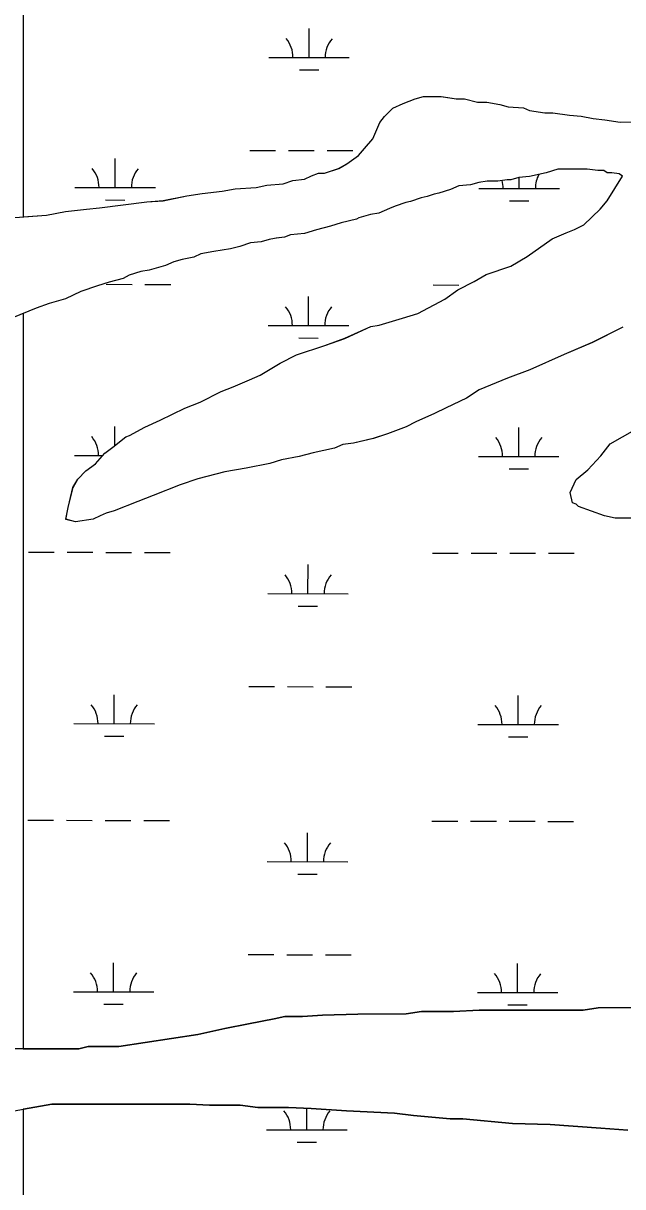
# Model space of a CAD drawing. Extents: x 3187622 to 3225504, y 800805 to 826213.
# Drawn here: x 3215002 to 3215747, y 814451 to 815895 of the extents above; entities that cross this region are included whole.
import ezdxf

# ---------------------------------------------------------------- set-up
doc = ezdxf.new("R2010")
doc.units = 0
doc.layers.add('V-SITE-VEGE', color=7, linetype='Continuous')
doc.layers.add('V-WETL-SWMP', color=7, linetype='Continuous')

msp = doc.modelspace()

# ---------------------------------------------------------------- linework, layer by layer
at = {"layer": 'V-SITE-VEGE'}
for p, q in [((3215488.8, 815801.5), (3215499.1, 815804.5)), ((3215499.1, 815804.5), (3215521, 815804.5)), ((3215521, 815804.5), (3215540, 815801.6)), ((3215450.8, 815779.5), (3215461, 815789.8)), ((3215461, 815789.8), (3215474.2, 815795.6)), ((3215474.2, 815795.6), (3215488.8, 815801.5)), ((3215540, 815801.6), (3215550.3, 815801.6)), ((3215550.3, 815801.6), (3215566.4, 815797.3)), ((3215566.4, 815797.3), (3215578.1, 815797.3)), ((3215578.1, 815797.3), (3215594.2, 815794.4)), ((3215594.2, 815794.4), (3215604.5, 815791.5)), ((3215604.5, 815791.5), (3215623.5, 815790.1)), ((3215623.5, 815790.1), (3215630.8, 815787.2)), ((3215445, 815772.2), (3215450.8, 815779.5)), ((3215630.8, 815787.2), (3215649.8, 815784.3)), ((3215649.8, 815784.3), (3215660.1, 815784.3)), ((3215660.1, 815784.3), (3215680.6, 815781.4)), ((3215680.6, 815781.4), (3215695.2, 815780)), ((3215695.2, 815780), (3215709.9, 815777.1)), ((3215709.9, 815777.1), (3215724.5, 815775.6)), ((3215724.5, 815775.6), (3215743.5, 815772.7)), ((3215436.2, 815751.7), (3215445, 815772.2)), ((3215743.5, 815772.7), (3215758.2, 815772.8)), ((3215426, 815739.9), (3215436.2, 815751.7)), ((3215418.7, 815731.1), (3215426, 815739.9)), ((3215393.8, 815715), (3215404.1, 815720.9)), ((3215404.1, 815720.9), (3215418.7, 815731.1)), ((3215351.4, 815701.7), (3215360.2, 815706.1)), ((3215360.2, 815706.1), (3215369, 815709.1)), ((3215369, 815709.1), (3215376.3, 815709.1)), ((3215376.3, 815709.1), (3215393.8, 815715)), ((3215249, 815686.9), (3215265.1, 815689.9)), ((3215265.1, 815689.9), (3215291.4, 815691.4)), ((3215291.4, 815691.4), (3215304.6, 815694.3)), ((3215304.6, 815694.3), (3215325.1, 815695.8)), ((3215325.1, 815695.8), (3215336.8, 815700.2)), ((3215336.8, 815700.2), (3215351.4, 815701.7)), ((3215096.8, 815666.1), (3215155.4, 815673.5)), ((3215155.4, 815673.5), (3215175.8, 815675)), ((3215175.8, 815675), (3215205.1, 815681)), ((3215205.1, 815681), (3215224.1, 815683.9)), ((3215224.1, 815683.9), (3215249, 815686.9)), ((3215031, 815657.2), (3215054.4, 815661.6)), ((3215054.4, 815661.6), (3215080.7, 815664.6)), ((3215080.7, 815664.6), (3215096.8, 815666.1)), ((3214991.5, 815654.2), (3215031, 815657.2))]:
    msp.add_line(p, q, dxfattribs=at)
for points in [[(3215747, 815518.1), (3215708.9, 815499), (3215673.8, 815484.3), (3215631.4, 815465.2), (3215603.6, 815454.9), (3215568.5, 815440.2), (3215552.5, 815429.9), (3215527.6, 815418.1), (3215513, 815410.8), (3215489.6, 815400.5), (3215477.9, 815394.6), (3215454.5, 815385.8), (3215436.9, 815379.9), (3215412.1, 815374), (3215398.9, 815372.5), (3215388.7, 815368.1), (3215362.3, 815362.2), (3215344.8, 815357.8), (3215322.8, 815353.3), (3215308.2, 815348.9), (3215278.9, 815343), (3215252.6, 815338.6), (3215219, 815329.7), (3215197, 815322.4), (3215163.4, 815309.1), (3215144.4, 815301.8), (3215115.1, 815290), (3215104.9, 815287.1), (3215097.6, 815284.1), (3215088.8, 815279.7), (3215066.8, 815276.7), (3215055.1, 815279.6), (3215058, 815294.3), (3215063.8, 815319.2), (3215069.7, 815329.4), (3215079.9, 815339.7), (3215091.6, 815348.5), (3215103.3, 815361.7), (3215113.5, 815369), (3215129.6, 815382.2), (3215134, 815383.7), (3215153, 815394), (3215172, 815402.8), (3215202.7, 815417.5), (3215221.7, 815424.9), (3215248, 815438.1), (3215262.6, 815444), (3215283.1, 815452.8), (3215296.3, 815458.7), (3215321.1, 815473.4), (3215341.6, 815483.6), (3215376.7, 815495.4), (3215401.6, 815504.2), (3215433.7, 815518.9), (3215444, 815520.4), (3215473.2, 815529.3), (3215492.3, 815535.2), (3215525.9, 815552.8), (3215542, 815564.5), (3215562.4, 815574.8), (3215577.1, 815583.6), (3215607.8, 815593.9), (3215628.2, 815605.7), (3215658.9, 815627.7), (3215676.5, 815635), (3215686.7, 815639.4), (3215698.4, 815645.3), (3215718.9, 815664.4), (3215727.6, 815674.7), (3215746.6, 815705.4), (3215742.2, 815708.3), (3215733.4, 815709.8), (3215727.6, 815709.8), (3215723.2, 815712.7), (3215715.8, 815712.7), (3215702.7, 815714.1), (3215666.1, 815714.1), (3215651.5, 815709.6), (3215631, 815705.2), (3215617.8, 815703.7), (3215607.6, 815700.8), (3215603.2, 815700.8), (3215591.5, 815699.3), (3215578.3, 815699.2), (3215568, 815697.8), (3215557.8, 815694.8)], [(3215557.8, 815694.8), (3215543.2, 815693.3), (3215532.9, 815688.9), (3215518.3, 815684.5), (3215512.5, 815683), (3215503.7, 815680.1), (3215496.4, 815678.6), (3215483.2, 815674.2), (3215477.4, 815672.7), (3215464.2, 815668.3), (3215456.9, 815665.3), (3215443.7, 815659.5), (3215433.5, 815658), (3215418.8, 815653.6), (3215415.9, 815652.1), (3215396.9, 815647.7), (3215383.7, 815643.3), (3215366.2, 815638.8), (3215351.6, 815634.4), (3215334, 815632.9), (3215326.7, 815630), (3215316.4, 815628.5), (3215307.7, 815627), (3215297.4, 815624.1), (3215284.3, 815622.6), (3215271.1, 815618.2), (3215259.4, 815615.2), (3215238.9, 815612.2), (3215222.8, 815609.3), (3215214, 815604.9), (3215199.4, 815601.9), (3215189.2, 815599), (3215178.9, 815594.6), (3215173.1, 815593.1), (3215158.5, 815588.7), (3215148.2, 815587.2), (3215133.6, 815582.8), (3215126.3, 815578.4), (3215108.7, 815573.9), (3215094.1, 815569.5), (3215073.6, 815562.2), (3215054.6, 815553.3), (3215034.1, 815547.4), (3215018, 815541.6), (3214988.8, 815529.8)], [(3215788.4, 815281.1), (3215737.2, 815281), (3215724, 815283.9), (3215691.8, 815295.5), (3215688.8, 815298.4), (3215684.4, 815299.9), (3215681.5, 815313.1), (3215688.8, 815329.2), (3215703.4, 815340.9), (3215719.5, 815358.5), (3215731.1, 815373.2), (3215761.8, 815390.8)], [(3215807.1, 814673.7), (3215716.4, 814673.5), (3215697.4, 814670.6), (3215568.6, 814670.3), (3215536.4, 814668.8), (3215496.9, 814668.7), (3215477.8, 814665.8), (3215417.8, 814665.6), (3215373.9, 814664.1), (3215349, 814662.6), (3215327.1, 814662.5), (3215313.9, 814659.6), (3215281.7, 814653.7), (3215252.5, 814647.8), (3215218.8, 814640.4), (3215120.8, 814625.5), (3215082.7, 814625.5), (3215071, 814622.5), (3214967.1, 814622.3)], [(3214979, 814543.3), (3215002.4, 814547.7), (3215037.5, 814553.7), (3215208.8, 814554), (3215233.6, 814552.6), (3215271.7, 814552.7), (3215293.6, 814549.8), (3215331.7, 814549.8), (3215359.5, 814548.4), (3215403.4, 814545.6), (3215463.4, 814542.8), (3215486.9, 814539.9), (3215532.2, 814535.6), (3215548.3, 814535.6), (3215609.8, 814529.9), (3215656.7, 814528.5), (3215719.6, 814524.2), (3215753.3, 814521.4)]]:
    msp.add_lwpolyline(points, dxfattribs=at)
at = {"layer": 'V-WETL-SWMP'}
for p, q in [((3215002, 817528.7), (3215002, 815655)), ((3215357.1, 815852.7), (3215357.2, 815888.7)), ((3215307.1, 815852.8), (3215407.1, 815852.6)), ((3215345.1, 815837.3), (3215369.1, 815837.3)), ((3215488.8, 815801.5), (3215499.1, 815804.5)), ((3215499.1, 815804.5), (3215521, 815804.5)), ((3215521, 815804.5), (3215540.1, 815801.6)), ((3215450.8, 815779.5), (3215461, 815789.8)), ((3215461, 815789.8), (3215474.2, 815795.6)), ((3215474.2, 815795.6), (3215488.8, 815801.5)), ((3215540.1, 815801.6), (3215550.3, 815801.6)), ((3215550.3, 815801.6), (3215566.4, 815797.3)), ((3215566.4, 815797.3), (3215578.1, 815797.3)), ((3215578.1, 815797.3), (3215594.2, 815794.4)), ((3215594.2, 815794.4), (3215604.5, 815791.5)), ((3215604.5, 815791.5), (3215623.5, 815790.1)), ((3215623.5, 815790.1), (3215630.8, 815787.2)), ((3215445, 815772.2), (3215450.8, 815779.5)), ((3215630.8, 815787.2), (3215649.9, 815784.3)), ((3215649.9, 815784.3), (3215660.1, 815784.3)), ((3215660.1, 815784.3), (3215680.6, 815781.4)), ((3215680.6, 815781.4), (3215695.2, 815780)), ((3215695.2, 815780), (3215709.9, 815777.1)), ((3215709.9, 815777.1), (3215724.5, 815775.6)), ((3215724.5, 815775.6), (3215743.5, 815772.7)), ((3215436.2, 815751.7), (3215445, 815772.2)), ((3215743.5, 815772.7), (3215758.2, 815772.8)), ((3215426, 815739.9), (3215436.2, 815751.7)), ((3215283.4, 815737.4), (3215315.4, 815737.4)), ((3215331.4, 815737.4), (3215363.4, 815737.3)), ((3215379.4, 815737.3), (3215411.4, 815737.2)), ((3215418.7, 815731.1), (3215426, 815739.9)), ((3215116.3, 815691.4), (3215116.4, 815727.4)), ((3215393.9, 815715), (3215404.1, 815720.9)), ((3215404.1, 815720.9), (3215418.7, 815731.1)), ((3215351.4, 815701.7), (3215360.2, 815706.1)), ((3215360.2, 815706.1), (3215369, 815709.1)), ((3215369, 815709.1), (3215376.3, 815709.1)), ((3215376.3, 815709.1), (3215393.9, 815715)), ((3215617.8, 815703.7), (3215607.6, 815700.8)), ((3215631, 815705.2), (3215617.8, 815703.7)), ((3215618.2, 815690.3), (3215618.2, 815703.8)), ((3215651.5, 815709.6), (3215631, 815705.2)), ((3215666.1, 815714.1), (3215651.5, 815709.6)), ((3215702.7, 815714.1), (3215666.1, 815714.1)), ((3215715.9, 815712.7), (3215702.7, 815714.1)), ((3215723.2, 815712.7), (3215715.9, 815712.7)), ((3215727.6, 815709.8), (3215723.2, 815712.7)), ((3215733.4, 815709.8), (3215727.6, 815709.8)), ((3215727.6, 815674.7), (3215746.6, 815705.4)), ((3215742.2, 815708.3), (3215733.4, 815709.8)), ((3215746.6, 815705.4), (3215742.2, 815708.3)), ((3215066.3, 815691.5), (3215166.3, 815691.3)), ((3215249, 815686.9), (3215265.1, 815689.9)), ((3215265.1, 815689.9), (3215291.5, 815691.4)), ((3215291.5, 815691.4), (3215304.6, 815694.3)), ((3215304.6, 815694.3), (3215325.1, 815695.8)), ((3215325.1, 815695.8), (3215336.8, 815700.2)), ((3215336.8, 815700.2), (3215351.4, 815701.7)), ((3215533, 815688.9), (3215518.3, 815684.5)), ((3215543.2, 815693.3), (3215533, 815688.9)), ((3215557.8, 815694.8), (3215543.2, 815693.3)), ((3215568.1, 815697.8), (3215557.8, 815694.8)), ((3215578.3, 815699.3), (3215568.1, 815697.8)), ((3215568.2, 815690.4), (3215668.2, 815690.2)), ((3215591.5, 815699.3), (3215578.3, 815699.3)), ((3215603.2, 815700.8), (3215591.5, 815699.3)), ((3215607.6, 815700.8), (3215603.2, 815700.8)), ((3215096.8, 815666.1), (3215155.4, 815673.6)), ((3215104.3, 815676), (3215128.3, 815675.9)), ((3215155.4, 815673.6), (3215175.9, 815675.1)), ((3215175.9, 815675.1), (3215205.1, 815681)), ((3215205.1, 815681), (3215224.1, 815683.9)), ((3215224.1, 815683.9), (3215249, 815686.9)), ((3215483.2, 815674.2), (3215477.4, 815672.7)), ((3215496.4, 815678.6), (3215483.2, 815674.2)), ((3215503.7, 815680.1), (3215496.4, 815678.6)), ((3215512.5, 815683), (3215503.7, 815680.1)), ((3215518.3, 815684.5), (3215512.5, 815683)), ((3215606.2, 815674.9), (3215630.2, 815674.9)), ((3215718.9, 815664.4), (3215727.6, 815674.7)), ((3215031, 815657.2), (3215054.4, 815661.6)), ((3215054.4, 815661.6), (3215080.7, 815664.6)), ((3215080.7, 815664.6), (3215096.8, 815666.1)), ((3215443.7, 815659.5), (3215433.5, 815658)), ((3215456.9, 815665.4), (3215443.7, 815659.5)), ((3215464.2, 815668.3), (3215456.9, 815665.4)), ((3215477.4, 815672.7), (3215464.2, 815668.3)), ((3215698.4, 815645.3), (3215718.9, 815664.4)), ((3215002, 815655), (3215031, 815657.2)), ((3215396.9, 815647.7), (3215383.8, 815643.3)), ((3215415.9, 815652.1), (3215396.9, 815647.7)), ((3215418.9, 815653.6), (3215415.9, 815652.1)), ((3215433.5, 815658), (3215418.9, 815653.6)), ((3215686.7, 815639.5), (3215698.4, 815645.3)), ((3215334, 815632.9), (3215326.7, 815630)), ((3215351.6, 815634.4), (3215334, 815632.9)), ((3215366.2, 815638.8), (3215351.6, 815634.4)), ((3215383.8, 815643.3), (3215366.2, 815638.8)), ((3215658.9, 815627.7), (3215676.5, 815635)), ((3215676.5, 815635), (3215686.7, 815639.5)), ((3215271.1, 815618.2), (3215259.4, 815615.2)), ((3215284.3, 815622.6), (3215271.1, 815618.2)), ((3215297.4, 815624.1), (3215284.3, 815622.6)), ((3215307.7, 815627), (3215297.4, 815624.1)), ((3215316.5, 815628.5), (3215307.7, 815627)), ((3215326.7, 815630), (3215316.5, 815628.5)), ((3215628.2, 815605.7), (3215658.9, 815627.7)), ((3215199.4, 815601.9), (3215189.2, 815599)), ((3215214.1, 815604.9), (3215199.4, 815601.9)), ((3215222.8, 815609.3), (3215214.1, 815604.9)), ((3215238.9, 815612.2), (3215222.8, 815609.3)), ((3215259.4, 815615.2), (3215238.9, 815612.2)), ((3215607.8, 815593.9), (3215628.2, 815605.7)), ((3215148.2, 815587.2), (3215133.6, 815582.8)), ((3215158.5, 815588.7), (3215148.2, 815587.2)), ((3215173.1, 815593.1), (3215158.5, 815588.7)), ((3215178.9, 815594.6), (3215173.1, 815593.1)), ((3215189.2, 815599), (3215178.9, 815594.6)), ((3215577.1, 815583.6), (3215607.8, 815593.9)), ((3215108.7, 815573.9), (3215094.1, 815569.5)), ((3215126.3, 815578.4), (3215108.7, 815573.9)), ((3215133.6, 815582.8), (3215126.3, 815578.4)), ((3215542, 815564.5), (3215562.4, 815574.8)), ((3215562.4, 815574.8), (3215577.1, 815583.6)), ((3215073.6, 815562.2), (3215054.6, 815553.3)), ((3215094.1, 815569.5), (3215073.6, 815562.2)), ((3215105.2, 815571.3), (3215137.2, 815571.2)), ((3215153.2, 815571.2), (3215185.2, 815571.1)), ((3215511.1, 815570.5), (3215543.1, 815570.4)), ((3215525.9, 815552.8), (3215542, 815564.5)), ((3215034.1, 815547.4), (3215018.1, 815541.6)), ((3215054.6, 815553.3), (3215034.1, 815547.4)), ((3215356.4, 815520.1), (3215356.5, 815556.1)), ((3215492.3, 815535.2), (3215525.9, 815552.8)), ((3215018.1, 815541.6), (3215002, 815535.1)), ((3215002, 815535.1), (3215002, 814622.4)), ((3215444, 815520.4), (3215473.3, 815529.3)), ((3215473.3, 815529.3), (3215492.3, 815535.2)), ((3215306.4, 815520.2), (3215406.4, 815520)), ((3215401.6, 815504.3), (3215433.8, 815518.9)), ((3215433.8, 815518.9), (3215444, 815520.4)), ((3215747, 815518.1), (3215709, 815499)), ((3215344.4, 815504.7), (3215368.4, 815504.6)), ((3215376.7, 815495.4), (3215401.6, 815504.3)), ((3215341.6, 815483.6), (3215376.7, 815495.4)), ((3215709, 815499), (3215673.9, 815484.3)), ((3215296.3, 815458.7), (3215321.1, 815473.4)), ((3215321.1, 815473.4), (3215341.6, 815483.6)), ((3215673.9, 815484.3), (3215631.4, 815465.2)), ((3215283.1, 815452.8), (3215296.3, 815458.7)), ((3215631.4, 815465.2), (3215603.7, 815454.9)), ((3215248, 815438.1), (3215262.7, 815444)), ((3215262.7, 815444), (3215283.1, 815452.8)), ((3215603.7, 815454.9), (3215568.6, 815440.2)), ((3215221.7, 815424.9), (3215248, 815438.1)), ((3215552.5, 815429.9), (3215527.6, 815418.1)), ((3215568.6, 815440.2), (3215552.5, 815429.9)), ((3215172, 815402.8), (3215202.7, 815417.5)), ((3215202.7, 815417.5), (3215221.7, 815424.9)), ((3215527.6, 815418.1), (3215513, 815410.8)), ((3215153, 815394), (3215172, 815402.8)), ((3215489.6, 815400.5), (3215477.9, 815394.6)), ((3215513, 815410.8), (3215489.6, 815400.5)), ((3215115.6, 815370.8), (3215115.7, 815394.7)), ((3215134, 815383.7), (3215153, 815394)), ((3215454.5, 815385.8), (3215437, 815379.9)), ((3215477.9, 815394.6), (3215454.5, 815385.8)), ((3215617.5, 815357.7), (3215617.6, 815393.7)), ((3215731.1, 815373.2), (3215761.8, 815390.8)), ((3215113.5, 815369), (3215129.6, 815382.2)), ((3215129.6, 815382.2), (3215134, 815383.7)), ((3215398.9, 815372.5), (3215388.7, 815368.1)), ((3215412.1, 815374), (3215398.9, 815372.5)), ((3215437, 815379.9), (3215412.1, 815374)), ((3215719.5, 815358.5), (3215731.1, 815373.2)), ((3215065.6, 815358.8), (3215100.6, 815358.7)), ((3215091.6, 815348.5), (3215103.3, 815361.7)), ((3215103.3, 815361.7), (3215113.5, 815369)), ((3215344.8, 815357.8), (3215322.8, 815353.3)), ((3215362.3, 815362.2), (3215344.8, 815357.8)), ((3215388.7, 815368.1), (3215362.3, 815362.2)), ((3215567.5, 815357.8), (3215667.5, 815357.6)), ((3215703.4, 815340.9), (3215719.5, 815358.5)), ((3215079.9, 815339.7), (3215091.6, 815348.5)), ((3215279, 815343), (3215252.6, 815338.6)), ((3215308.2, 815348.9), (3215279, 815343)), ((3215322.8, 815353.3), (3215308.2, 815348.9)), ((3215605.5, 815342.3), (3215629.5, 815342.2)), ((3215063.9, 815319.2), (3215069.7, 815329.4)), ((3215069.7, 815329.4), (3215079.9, 815339.7)), ((3215219, 815329.7), (3215197, 815322.4)), ((3215252.6, 815338.6), (3215219, 815329.7)), ((3215681.5, 815313.1), (3215688.8, 815329.2)), ((3215688.8, 815329.2), (3215703.4, 815340.9)), ((3215058, 815294.3), (3215063.9, 815319.2)), ((3215197, 815322.4), (3215163.4, 815309.1)), ((3215684.5, 815299.9), (3215681.5, 815313.1)), ((3215144.4, 815301.8), (3215115.1, 815290)), ((3215163.4, 815309.1), (3215144.4, 815301.8)), ((3215688.8, 815298.4), (3215684.5, 815299.9)), ((3215691.8, 815295.5), (3215688.8, 815298.4)), ((3215055.1, 815279.7), (3215058, 815294.3)), ((3215097.6, 815284.1), (3215088.8, 815279.7)), ((3215104.9, 815287.1), (3215097.6, 815284.1)), ((3215115.1, 815290), (3215104.9, 815287.1)), ((3215724, 815283.9), (3215691.8, 815295.5)), ((3215737.2, 815281), (3215724, 815283.9)), ((3215066.9, 815276.7), (3215055.1, 815279.7)), ((3215088.8, 815279.7), (3215066.9, 815276.7)), ((3215788.4, 815281.1), (3215737.2, 815281)), ((3215008.5, 815238.8), (3215040.5, 815238.8)), ((3215056.5, 815238.7), (3215088.5, 815238.7)), ((3215104.5, 815238.6), (3215136.5, 815238.6)), ((3215152.5, 815238.5), (3215184.5, 815238.5)), ((3215510.4, 815237.8), (3215542.4, 815237.7)), ((3215558.4, 815237.7), (3215590.4, 815237.6)), ((3215606.4, 815237.6), (3215638.4, 815237.5)), ((3215654.4, 815237.5), (3215686.4, 815237.5)), ((3215355.7, 815187.4), (3215355.8, 815223.4)), ((3215305.7, 815187.5), (3215405.7, 815187.3)), ((3215343.7, 815172), (3215367.7, 815171.9)), ((3215282.1, 815072.1), (3215314.1, 815072)), ((3215330.1, 815072), (3215362.1, 815071.9)), ((3215378.1, 815071.9), (3215410.1, 815071.8)), ((3215114.9, 815026), (3215115, 815062)), ((3215616.8, 815025), (3215616.9, 815061)), ((3215064.9, 815026.1), (3215164.9, 815025.9)), ((3215566.8, 815025.1), (3215666.8, 815024.9)), ((3215102.9, 815010.6), (3215126.9, 815010.6)), ((3215604.8, 815009.6), (3215628.8, 815009.5)), ((3215007.8, 814906.2), (3215039.8, 814906.1)), ((3215055.8, 814906.1), (3215087.8, 814906)), ((3215103.8, 814906), (3215135.8, 814905.9)), ((3215151.8, 814905.9), (3215183.8, 814905.8)), ((3215509.8, 814905.1), (3215541.8, 814905.1)), ((3215557.8, 814905), (3215589.8, 814905)), ((3215605.8, 814904.9), (3215637.8, 814904.9)), ((3215653.8, 814904.8), (3215685.8, 814904.8)), ((3215355.1, 814854.7), (3215355.1, 814890.7)), ((3215305.1, 814854.8), (3215405.1, 814854.6)), ((3215343, 814839.3), (3215367, 814839.3)), ((3215281.4, 814739.4), (3215313.4, 814739.4)), ((3215329.4, 814739.3), (3215361.4, 814739.3)), ((3215377.4, 814739.2), (3215409.4, 814739.2)), ((3215114.3, 814693.3), (3215114.3, 814729.3)), ((3215616.2, 814692.3), (3215616.2, 814728.3)), ((3215064.3, 814693.4), (3215164.3, 814693.2)), ((3215566.2, 814692.4), (3215666.2, 814692.2)), ((3215102.2, 814677.9), (3215126.2, 814677.9)), ((3215349, 814662.6), (3215373.9, 814664.1)), ((3215373.9, 814664.1), (3215417.8, 814665.6)), ((3215417.8, 814665.6), (3215477.8, 814665.8)), ((3215477.8, 814665.8), (3215496.9, 814668.7)), ((3215496.9, 814668.7), (3215536.4, 814668.8)), ((3215536.4, 814668.8), (3215568.6, 814670.3)), ((3215568.6, 814670.3), (3215697.4, 814670.6)), ((3215604.1, 814676.9), (3215628.1, 814676.9)), ((3215697.4, 814670.6), (3215716.4, 814673.5)), ((3215716.4, 814673.5), (3215807.1, 814673.7)), ((3215252.5, 814647.8), (3215281.7, 814653.7)), ((3215281.7, 814653.7), (3215313.9, 814659.6)), ((3215313.9, 814659.6), (3215327.1, 814662.5)), ((3215327.1, 814662.5), (3215349, 814662.6)), ((3215120.8, 814625.5), (3215218.8, 814640.4)), ((3215218.8, 814640.4), (3215252.5, 814647.8)), ((3215002, 814622.4), (3215071, 814622.5)), ((3215071, 814622.5), (3215082.7, 814625.5)), ((3215082.7, 814625.5), (3215120.8, 814625.5)), ((3215002.4, 814547.7), (3215002, 814547.7)), ((3215002, 814547.7), (3215002, 813430)), ((3215037.5, 814553.7), (3215002.4, 814547.7)), ((3215208.8, 814554), (3215037.5, 814553.7)), ((3215233.6, 814552.6), (3215208.8, 814554)), ((3215271.7, 814552.7), (3215233.6, 814552.6)), ((3215293.6, 814549.8), (3215271.7, 814552.7)), ((3215331.7, 814549.8), (3215293.6, 814549.8)), ((3215359.5, 814548.4), (3215331.7, 814549.8)), ((3215354.4, 814522), (3215354.4, 814548.7)), ((3215403.4, 814545.6), (3215359.5, 814548.4)), ((3215463.4, 814542.8), (3215403.4, 814545.6)), ((3215486.9, 814539.9), (3215463.4, 814542.8)), ((3215532.2, 814535.6), (3215486.9, 814539.9)), ((3215548.3, 814535.6), (3215532.2, 814535.6)), ((3215609.8, 814529.9), (3215548.3, 814535.6)), ((3215304.4, 814522.1), (3215404.4, 814521.9)), ((3215656.7, 814528.5), (3215609.8, 814529.9)), ((3215719.6, 814524.2), (3215656.7, 814528.5)), ((3215753.3, 814521.4), (3215719.6, 814524.2)), ((3215342.4, 814506.6), (3215366.4, 814506.6))]:
    msp.add_line(p, q, dxfattribs=at)
for centre, start, end in [((3215301.9, 815853.3), 359.1115, 40.6551), ((3215412.3, 815853.1), 139.1115, 180.6551), ((3215061, 815691.9), 359.1115, 40.6551), ((3215171.5, 815691.7), 139.1115, 180.6551), ((3215673.4, 815690.7), 151.1348, 180.6551), ((3215563, 815690.9), 359.1115, 14.8882), ((3215301.2, 815520.6), 359.1115, 40.6551), ((3215411.7, 815520.4), 139.1115, 180.6551), ((3215060.4, 815359.3), 359.1115, 40.6551), ((3215562.3, 815358.2), 359.1115, 40.6551), ((3215672.8, 815358), 139.1115, 180.6551), ((3215300.5, 815188), 359.1115, 40.6551), ((3215411, 815187.7), 139.1115, 180.6551), ((3215059.7, 815026.6), 359.1115, 40.6551), ((3215170.2, 815026.4), 139.1115, 180.6551), ((3215561.6, 815025.6), 359.1115, 40.6551), ((3215672.1, 815025.4), 139.1115, 180.6551), ((3215299.8, 814855.3), 359.1115, 40.6551), ((3215410.3, 814855.1), 139.1115, 180.6551), ((3215059, 814693.9), 359.1115, 40.6551), ((3215169.5, 814693.7), 139.1115, 180.6551), ((3215560.9, 814692.9), 359.1115, 40.6551), ((3215671.4, 814692.7), 139.1115, 180.6551), ((3215299.1, 814522.6), 359.1115, 40.6551), ((3215409.6, 814522.4), 139.1115, 180.6551)]:
    msp.add_arc(centre, 35.2, start, end, dxfattribs=at)

doc.saveas('drawing.dxf')
